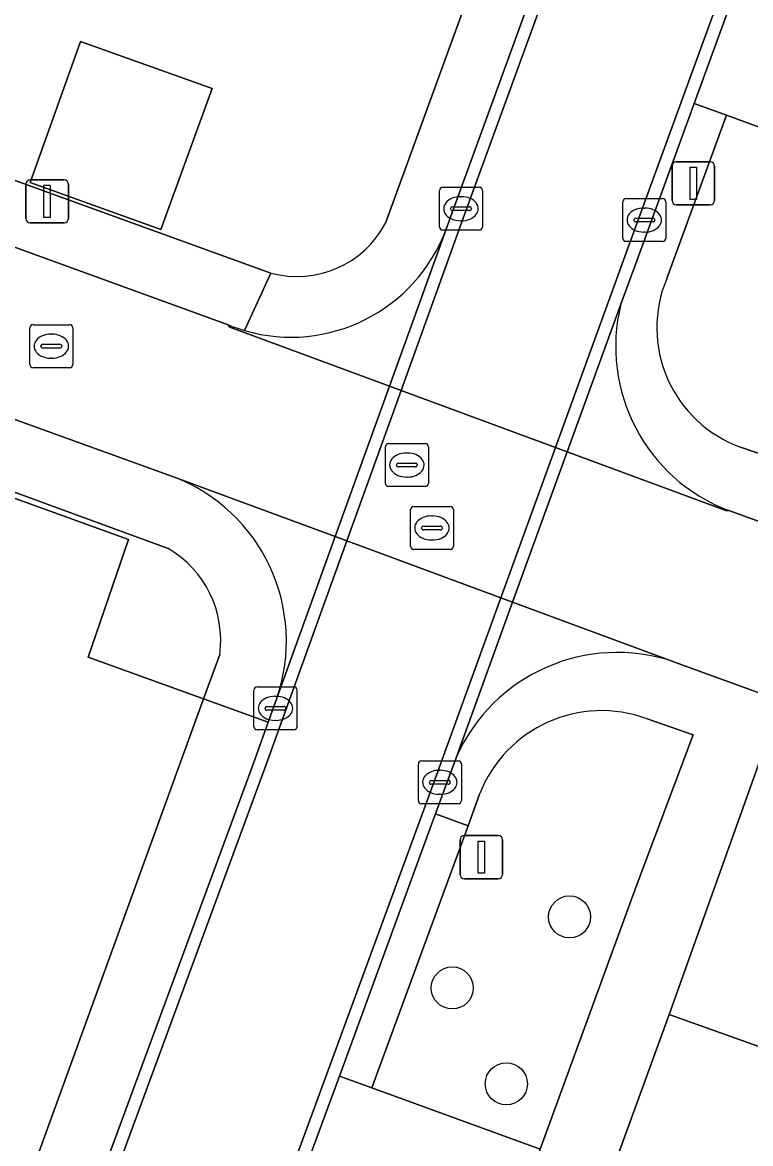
# Model space of a CAD drawing. Extents: x 155275 to 156265, y 382654 to 383635.
# Drawn here: x 155760.96 to 155777.9, y 382930.69 to 382956.74 of the extents above; entities that cross this region are included whole.
import ezdxf

# ---------------------------------------------------------------- set-up
doc = ezdxf.new("R2010")
doc.units = 0
for name, color, linetype in [('IMGEO_Boom', 7, 'Continuous'), ('IMGEO_Erf', 7, 'Continuous'), ('IMGEO_Groenvoorziening', 7, 'Continuous'), ('IMGEO_Kolk', 7, 'Continuous'), ('IMGEO_Lichtmast', 7, 'Continuous'), ('IMGEO_Pand', 7, 'Continuous'), ('IMGEO_Parkeervlak_open', 7, 'Continuous'), ('IMGEO_Rijbaan_lokaal_gesloten', 7, 'Continuous'), ('IMGEO_Rijbaan_lokaal_open', 7, 'Continuous'), ('IMGEO_Rioolput', 7, 'Continuous'), ('IMGEO_Voetpad_open', 7, 'Continuous')]:
    doc.layers.add(name, color=color, linetype=linetype)

msp = doc.modelspace()

# ---------------------------------------------------------------- linework, layer by layer
at = {"layer": 'IMGEO_Boom'}
for centre in [(155773.685, 382935.959), (155770.957, 382934.308), (155772.214, 382932.079)]:
    msp.add_circle(centre, 0.489, dxfattribs=at)
at = {"layer": 'IMGEO_Erf'}
for points in [[(155769.405, 382952.082), (155777.863, 382975.272), (155777.718, 382975.325), (155717.058, 382997.382), (155714.822, 382998.195), (155661.085, 382949.427)], [(155764.351, 382944.523), (155708.405, 382965.011), (155698.641, 382968.533), (155700.85, 382974.779), (155766.739, 382950.921)], [(155687.76, 382939.71), (155755.688, 382914.965), (155758.527, 382922.75), (155759.423, 382925.217), (155758.257, 382925.64), (155757.362, 382923.173), (155756.634, 382921.166), (155749.104, 382923.897), (155752.078, 382932.095), (155756.001, 382930.696), (155756.874, 382933.113), (155758.826, 382938.522), (155755.741, 382939.635), (155758.254, 382946.596), (155763.431, 382944.727), (155762.488, 382941.996), (155765.175, 382941.027), (155765.55, 382942.058)]]:
    msp.add_lwpolyline(points, dxfattribs=at)
for points in [[(155762.314, 382956.303), (155765.371, 382955.206), (155764.18, 382951.936), (155761.138, 382953.027)], [(155858.578, 382910.318), (155778.11, 382939.582), (155776.003, 382933.692), (155781.968, 382931.558), (155779.643, 382925.014), (155784.554, 382923.227), (155784.283, 382922.477), (155785.216, 382922.133), (155781.233, 382911.153), (155780.932, 382911.263), (155781.358, 382912.438), (155777.396, 382913.993), (155776.968, 382912.818), (155770.335, 382915.238), (155770.972, 382916.985), (155770.033, 382917.328), (155767.593, 382910.639), (155854.498, 382879.089), (155856.191, 382884.092), (155849.881, 382886.353), (155855.747, 382902.481), (155860.835, 382896.859), (155862.363, 382901.052), (155857.263, 382906.66)]]:
    msp.add_lwpolyline(points, close=True, dxfattribs=at)
for centre, radius, start, end in [((155767.35, 382953.159), 2.32, 254.7312, 332.3335), ((155763.095, 382942.388), 2.477, 352.3511, 59.5264)]:
    msp.add_arc(centre, radius, start, end, dxfattribs=at)
at = {"layer": 'IMGEO_Groenvoorziening'}
for points in [[(155781.545, 382953.048), (155777.331, 382954.586), (155775.944, 382950.79)], [(155777.662, 382946.875), (155779.098, 382946.39), (155781.545, 382953.048)], [(155775.233, 382936.669), (155776.556, 382940.189), (155775.492, 382940.561)], [(155771.591, 382938.81), (155771.328, 382938.077), (155769.086, 382931.986), (155773.001, 382930.565), (155775.233, 382936.669)]]:
    msp.add_lwpolyline(points, dxfattribs=at)
for centre, radius, start, end in [((155778.666, 382949.65), 2.951, 157.2793, 250.1068), ((155774.432, 382937.701), 3.05, 69.6712, 158.6755)]:
    msp.add_arc(centre, radius, start, end, dxfattribs=at)
at = {"layer": 'IMGEO_Kolk'}
for p, q in [((155770.659, 382951.989), (155770.659, 382952.841)), ((155770.734, 382952.915), (155771.586, 382952.915)), ((155771.66, 382952.841), (155771.66, 382951.989)), ((155770.961, 382952.458), (155771.359, 382952.458)), ((155771.147, 382952.695), (155771.172, 382952.695)), ((155774.922, 382951.726), (155774.922, 382952.578)), ((155774.997, 382952.652), (155775.849, 382952.652)), ((155775.923, 382952.578), (155775.923, 382951.726)), ((155770.918, 382952.409), (155770.918, 382952.421)), ((155771.356, 382952.372), (155770.958, 382952.372)), ((155771.402, 382952.421), (155771.402, 382952.409)), ((155775.224, 382952.195), (155775.622, 382952.195)), ((155775.41, 382952.432), (155775.435, 382952.432)), ((155771.17, 382952.135), (155771.145, 382952.135)), ((155775.181, 382952.146), (155775.181, 382952.158)), ((155775.619, 382952.109), (155775.221, 382952.109)), ((155775.665, 382952.158), (155775.665, 382952.146)), ((155771.586, 382951.915), (155770.734, 382951.915)), ((155775.433, 382951.872), (155775.408, 382951.872)), ((155775.849, 382951.652), (155774.997, 382951.652)), ((155761.132, 382948.795), (155761.132, 382949.647)), ((155761.207, 382949.721), (155762.059, 382949.721)), ((155762.133, 382949.647), (155762.133, 382948.795)), ((155761.62, 382949.501), (155761.645, 382949.501)), ((155761.391, 382949.215), (155761.391, 382949.227)), ((155761.829, 382949.178), (155761.431, 382949.178)), ((155761.434, 382949.264), (155761.832, 382949.264)), ((155761.875, 382949.227), (155761.875, 382949.215)), ((155761.643, 382948.941), (155761.618, 382948.941)), ((155762.059, 382948.721), (155761.207, 382948.721)), ((155766.42, 382941.305), (155767.272, 382941.305)), ((155766.345, 382940.379), (155766.345, 382941.231)), ((155766.833, 382941.085), (155766.858, 382941.085)), ((155767.346, 382941.231), (155767.346, 382940.379)), ((155766.604, 382940.799), (155766.604, 382940.811)), ((155767.042, 382940.762), (155766.644, 382940.762)), ((155766.647, 382940.848), (155767.045, 382940.848)), ((155767.088, 382940.811), (155767.088, 382940.799)), ((155766.856, 382940.525), (155766.831, 382940.525)), ((155767.272, 382940.305), (155766.42, 382940.305)), ((155770.168, 382938.661), (155770.168, 382939.513)), ((155770.243, 382939.587), (155771.095, 382939.587)), ((155771.169, 382939.513), (155771.169, 382938.661)), ((155770.656, 382939.367), (155770.681, 382939.367)), ((155770.427, 382939.081), (155770.427, 382939.093)), ((155770.865, 382939.044), (155770.467, 382939.044)), ((155770.47, 382939.13), (155770.868, 382939.13)), ((155770.911, 382939.093), (155770.911, 382939.081)), ((155770.679, 382938.807), (155770.654, 382938.807)), ((155771.095, 382938.587), (155770.243, 382938.587))]:
    msp.add_line(p, q, dxfattribs=at)
for points in [[(155770.659, 382951.989), (155770.659, 382952.841)], [(155770.734, 382952.915), (155771.586, 382952.915)], [(155771.66, 382952.841), (155771.66, 382951.989)], [(155774.922, 382951.726), (155774.922, 382952.578)], [(155774.997, 382952.652), (155775.849, 382952.652)], [(155775.923, 382952.578), (155775.923, 382951.726)], [(155771.586, 382951.915), (155770.734, 382951.915)], [(155775.849, 382951.652), (155774.997, 382951.652)], [(155761.132, 382948.795), (155761.132, 382949.647)], [(155761.207, 382949.721), (155762.059, 382949.721)], [(155762.133, 382949.647), (155762.133, 382948.795)], [(155762.059, 382948.721), (155761.207, 382948.721)], [(155766.42, 382941.305), (155767.272, 382941.305)], [(155766.345, 382940.379), (155766.345, 382941.231)], [(155767.346, 382941.231), (155767.346, 382940.379)], [(155767.272, 382940.305), (155766.42, 382940.305)], [(155770.168, 382938.661), (155770.168, 382939.513)], [(155770.243, 382939.587), (155771.095, 382939.587)], [(155771.169, 382939.513), (155771.169, 382938.661)], [(155771.095, 382938.587), (155770.243, 382938.587)]]:
    msp.add_lwpolyline(points, dxfattribs=at)
for centre, radius, start, end in [((155770.736, 382952.839), 0.0765, 91.552, 178.448), ((155770.736, 382952.839), 0.0765, 91.552, 178.448), ((155771.584, 382952.839), 0.0765, 1.552, 88.448), ((155771.584, 382952.839), 0.0765, 1.552, 88.448), ((155770.958, 382952.418), 0.0403, 85.8775, 175.7526), ((155771.363, 382952.42), 0.0386, 1.7309, 96.639), ((155774.999, 382952.576), 0.0765, 91.552, 178.448), ((155774.999, 382952.576), 0.0765, 91.552, 178.448), ((155775.847, 382952.576), 0.0765, 1.552, 88.448), ((155775.847, 382952.576), 0.0765, 1.552, 88.448), ((155770.955, 382952.408), 0.0366, 178.938, 274.7102), ((155771.359, 382952.415), 0.043, 264.8664, 352.4533), ((155775.221, 382952.155), 0.0403, 85.8775, 175.7526), ((155775.626, 382952.157), 0.0386, 1.7309, 96.639), ((155770.736, 382951.991), 0.0765, 181.552, 268.448), ((155770.736, 382951.991), 0.0765, 181.552, 268.448), ((155771.584, 382951.991), 0.0765, 271.552, 358.448), ((155771.584, 382951.991), 0.0765, 271.552, 358.448), ((155775.218, 382952.145), 0.0366, 178.938, 274.7102), ((155775.622, 382952.152), 0.043, 264.8664, 352.4533), ((155774.999, 382951.728), 0.0765, 181.552, 268.448), ((155774.999, 382951.728), 0.0765, 181.552, 268.448), ((155775.847, 382951.728), 0.0765, 271.552, 358.448), ((155775.847, 382951.728), 0.0765, 271.552, 358.448), ((155761.209, 382949.645), 0.0765, 91.552, 178.448), ((155761.209, 382949.645), 0.0765, 91.552, 178.448), ((155762.057, 382949.645), 0.0765, 1.552, 88.448), ((155762.057, 382949.645), 0.0765, 1.552, 88.448), ((155761.431, 382949.224), 0.0403, 85.8775, 175.7526), ((155761.428, 382949.214), 0.0366, 178.938, 274.7102), ((155761.832, 382949.221), 0.043, 264.8664, 352.4533), ((155761.836, 382949.226), 0.0386, 1.7309, 96.639), ((155761.209, 382948.797), 0.0765, 181.552, 268.448), ((155761.209, 382948.797), 0.0765, 181.552, 268.448), ((155762.057, 382948.797), 0.0765, 271.552, 358.448), ((155762.057, 382948.797), 0.0765, 271.552, 358.448), ((155766.422, 382941.229), 0.0765, 91.552, 178.448), ((155766.422, 382941.229), 0.0765, 91.552, 178.448), ((155767.27, 382941.229), 0.0765, 1.552, 88.448), ((155767.27, 382941.229), 0.0765, 1.552, 88.448), ((155766.644, 382940.808), 0.0403, 85.8775, 175.7526), ((155766.641, 382940.798), 0.0366, 178.938, 274.7102), ((155767.045, 382940.805), 0.043, 264.8664, 352.4533), ((155767.049, 382940.81), 0.0386, 1.7309, 96.639), ((155766.422, 382940.381), 0.0765, 181.552, 268.448), ((155766.422, 382940.381), 0.0765, 181.552, 268.448), ((155767.27, 382940.381), 0.0765, 271.552, 358.448), ((155767.27, 382940.381), 0.0765, 271.552, 358.448), ((155770.245, 382939.511), 0.0765, 91.552, 178.448), ((155770.245, 382939.511), 0.0765, 91.552, 178.448), ((155771.093, 382939.511), 0.0765, 1.552, 88.448), ((155771.093, 382939.511), 0.0765, 1.552, 88.448), ((155770.467, 382939.09), 0.0403, 85.8775, 175.7526), ((155770.464, 382939.08), 0.0366, 178.938, 274.7102), ((155770.868, 382939.087), 0.043, 264.8664, 352.4533), ((155770.872, 382939.092), 0.0386, 1.7309, 96.639), ((155770.245, 382938.663), 0.0765, 181.552, 268.448), ((155770.245, 382938.663), 0.0765, 181.552, 268.448), ((155771.093, 382938.663), 0.0765, 271.552, 358.448), ((155771.093, 382938.663), 0.0765, 271.552, 358.448)]:
    msp.add_arc(centre, radius, start, end, dxfattribs=at)
for centre, major_axis, ratio, start_param, end_param in [((155771.146, 382952.415), (-0.387, 0.002), 0.722429, 4.712389, 7.853982), ((155771.171, 382952.415), (-0.39, 0.002), 0.717154, 1.570796, 4.712389), ((155775.409, 382952.152), (-0.387, 0.002), 0.722429, 4.712389, 7.853982), ((155775.434, 382952.152), (-0.39, 0.002), 0.717154, 1.570796, 4.712389), ((155761.619, 382949.221), (-0.387, 0.002), 0.722429, 4.712389, 7.853982), ((155761.644, 382949.221), (-0.39, 0.002), 0.717154, 1.570796, 4.712389), ((155766.832, 382940.805), (-0.387, 0.002), 0.722429, 4.712389, 7.853982), ((155766.857, 382940.805), (-0.39, 0.002), 0.717154, 1.570796, 4.712389), ((155770.655, 382939.087), (-0.387, 0.002), 0.722429, 4.712389, 7.853982), ((155770.68, 382939.087), (-0.39, 0.002), 0.717154, 1.570796, 4.712389)]:
    msp.add_ellipse(centre, major_axis=major_axis, ratio=ratio, start_param=start_param, end_param=end_param, dxfattribs=at)
at = {"layer": 'IMGEO_Lichtmast'}
for p, q in [((155776.168, 382953.505), (155776.958, 382953.505)), ((155776.958, 382953.505), (155776.168, 382953.505)), ((155776.068, 382952.605), (155776.068, 382953.405)), ((155776.068, 382953.405), (155776.068, 382952.605)), ((155777.058, 382953.405), (155777.058, 382952.605)), ((155777.058, 382952.605), (155777.058, 382953.405)), ((155761.038, 382952.188), (155761.038, 382952.988)), ((155761.038, 382952.988), (155761.038, 382952.188)), ((155761.138, 382953.088), (155761.928, 382953.088)), ((155761.928, 382953.088), (155761.138, 382953.088)), ((155762.028, 382952.988), (155762.028, 382952.188)), ((155762.028, 382952.188), (155762.028, 382952.988)), ((155776.958, 382952.505), (155776.168, 382952.505)), ((155776.168, 382952.505), (155776.958, 382952.505)), ((155761.928, 382952.088), (155761.138, 382952.088)), ((155761.138, 382952.088), (155761.928, 382952.088)), ((155771.138, 382936.947), (155771.138, 382937.747)), ((155771.138, 382937.747), (155771.138, 382936.947)), ((155771.238, 382937.847), (155772.028, 382937.847)), ((155772.028, 382937.847), (155771.238, 382937.847)), ((155772.128, 382937.747), (155772.128, 382936.947)), ((155772.128, 382936.947), (155772.128, 382937.747)), ((155772.028, 382936.847), (155771.238, 382936.847)), ((155771.238, 382936.847), (155772.028, 382936.847))]:
    msp.add_line(p, q, dxfattribs=at)
for points in [[(155776.488, 382953.38), (155776.638, 382953.38), (155776.638, 382952.63), (155776.488, 382952.63), (155776.488, 382953.38)], [(155761.458, 382952.963), (155761.608, 382952.963), (155761.608, 382952.213), (155761.458, 382952.213), (155761.458, 382952.963)], [(155771.558, 382937.722), (155771.708, 382937.722), (155771.708, 382936.972), (155771.558, 382936.972), (155771.558, 382937.722)]]:
    msp.add_lwpolyline(points, dxfattribs=at)
for centre, start, end in [((155776.168, 382953.405), 90, 180), ((155776.168, 382953.405), 90, 180), ((155776.958, 382953.405), 0, 90), ((155776.958, 382953.405), 360, 90), ((155761.138, 382952.988), 90, 180), ((155761.138, 382952.988), 90, 180), ((155761.928, 382952.988), 0, 90), ((155761.928, 382952.988), 360, 90), ((155776.168, 382952.605), 180, 270), ((155776.168, 382952.605), 180, 270), ((155776.958, 382952.605), 270, 0), ((155776.958, 382952.605), 270, 0), ((155761.138, 382952.188), 180, 270), ((155761.138, 382952.188), 180, 270), ((155761.928, 382952.188), 270, 0), ((155761.928, 382952.188), 270, 0), ((155771.238, 382937.747), 90, 180), ((155771.238, 382937.747), 90, 180), ((155772.028, 382937.747), 0, 90), ((155772.028, 382937.747), 360, 90), ((155771.238, 382936.947), 180, 270), ((155771.238, 382936.947), 180, 270), ((155772.028, 382936.947), 270, 0), ((155772.028, 382936.947), 270, 0)]:
    msp.add_arc(centre, 0.1, start, end, dxfattribs=at)
at = {"layer": 'IMGEO_Pand'}
for points in [[(155765.371, 382955.206), (155762.314, 382956.303), (155761.138, 382953.027), (155764.18, 382951.936)], [(155765.175, 382941.027), (155762.488, 382941.996), (155763.431, 382944.727), (155758.254, 382946.596), (155755.741, 382939.635), (155758.826, 382938.522), (155756.874, 382933.113), (155756.001, 382930.696), (155752.078, 382932.095), (155749.104, 382923.897), (155756.634, 382921.166), (155757.362, 382923.173), (155758.257, 382925.64), (155759.423, 382925.217)], [(155784.554, 382923.227), (155779.643, 382925.014), (155781.968, 382931.558), (155776.003, 382933.692), (155772.176, 382923.203), (155774.245, 382922.448), (155773.539, 382920.477), (155771.459, 382921.236), (155770.033, 382917.328), (155770.972, 382916.985), (155770.335, 382915.238), (155776.968, 382912.818), (155777.396, 382913.993), (155781.358, 382912.438), (155780.932, 382911.263), (155781.233, 382911.153), (155785.216, 382922.133), (155784.283, 382922.477)]]:
    msp.add_lwpolyline(points, close=True, dxfattribs=at)
at = {"layer": 'IMGEO_Parkeervlak_open'}
for points in [[(155783.383, 382958.02), (155784.076, 382960.173), (155779.877, 382961.599), (155779.138, 382961.871), (155776.58, 382954.863), (155777.331, 382954.586), (155781.545, 382953.048)], [(155773.001, 382930.565), (155769.086, 382931.986), (155768.332, 382932.259), (155767.47, 382929.907), (155768.224, 382929.634), (155772.151, 382928.213)]]:
    msp.add_lwpolyline(points, close=True, dxfattribs=at)
at = {"layer": 'IMGEO_Rijbaan_lokaal_gesloten'}
for points in [[(155793.419, 383013.198), (155793.145, 383013.298), (155791.82, 383009.651), (155791.583, 383008.997), (155782.847, 382984.939), (155777.074, 382969.095), (155770.914, 382952.218), (155770.813, 382951.938), (155769.496, 382948.292), (155769.765, 382948.193), (155771.18, 382952.114), (155777.342, 382968.992), (155783.12, 382984.842), (155791.856, 383008.888)], [(155769.765, 382948.193), (155769.496, 382948.292), (155768.234, 382944.798), (155768.503, 382944.698)], [(155773.631, 382946.766), (155773.357, 382946.867), (155772.086, 382943.374), (155772.36, 382943.272)], [(155768.503, 382944.698), (155768.234, 382944.798), (155766.869, 382941.017), (155766.677, 382940.485), (155766.362, 382939.613), (155766.325, 382939.51), (155757.114, 382914.571), (155761.275, 382913.02), (155763.483, 382919.04), (155765.257, 382923.875), (155767.47, 382929.907), (155768.332, 382932.259), (155770.477, 382938.105), (155770.567, 382938.351), (155770.802, 382938.991), (155771.045, 382939.658), (155772.36, 382943.272), (155772.086, 382943.374), (155770.526, 382939.085), (155761.085, 382913.388), (155757.497, 382914.737), (155766.597, 382939.416)]]:
    msp.add_lwpolyline(points, close=True, dxfattribs=at)
msp.add_lwpolyline([(155787.297, 382985.096), (155781.771, 382969.925), (155774.971, 382951.305), (155773.357, 382946.867), (155773.631, 382946.766), (155774.878, 382950.194), (155775.246, 382951.206), (155776.58, 382954.863), (155779.138, 382961.871), (155780.376, 382965.266), (155782.042, 382969.831), (155782.079, 382969.932), (155783.286, 382973.245), (155783.83, 382974.738), (155787.176, 382983.918)], dxfattribs=at)
at = {"layer": 'IMGEO_Rijbaan_lokaal_open'}
for points in [[(155797.025, 383011.874), (155793.419, 383013.198), (155791.856, 383008.888), (155783.12, 382984.842), (155777.342, 382968.992), (155771.18, 382952.114), (155769.765, 382948.193), (155773.357, 382946.867), (155774.971, 382951.305), (155781.771, 382969.925), (155787.297, 382985.096), (155795.484, 383007.641)], [(155704.093, 382972.126), (155701.308, 382973.138), (155699.973, 382969.498), (155764.453, 382946.196), (155768.234, 382944.798), (155769.496, 382948.292), (155765.781, 382949.663), (155765.747, 382949.717)], [(155773.357, 382946.867), (155769.765, 382948.193), (155768.503, 382944.698), (155772.086, 382943.374)], [(155779.611, 382944.594), (155777.389, 382945.399), (155777.321, 382945.404), (155773.631, 382946.766), (155772.36, 382943.272), (155776.11, 382941.886), (155776.209, 382941.85), (155778.386, 382941.058), (155778.616, 382940.974), (155865.403, 382909.39), (155867.798, 382908.519), (155871.528, 382907.192), (155872.823, 382910.756), (155869.136, 382912.156), (155866.718, 382913.032)], [(155772.086, 382943.374), (155768.503, 382944.698), (155766.597, 382939.416), (155757.497, 382914.737), (155761.085, 382913.388), (155770.526, 382939.085)]]:
    msp.add_lwpolyline(points, close=True, dxfattribs=at)
for points in [[(155765.747, 382949.717), (155765.781, 382949.663), (155769.496, 382948.292), (155770.813, 382951.938)], [(155774.878, 382950.194), (155773.631, 382946.766), (155777.321, 382945.404), (155777.389, 382945.399)], [(155768.234, 382944.798), (155764.453, 382946.196)], [(155766.869, 382941.017), (155768.234, 382944.798)], [(155772.36, 382943.272), (155771.045, 382939.658)], [(155776.11, 382941.886), (155772.36, 382943.272)]]:
    msp.add_lwpolyline(points, dxfattribs=at)
for centre, radius, start, end in [((155767.203, 382953.282), 3.852, 253.7713, 339.5738), ((155778.836, 382949.212), 4.078, 166.0644, 249.215), ((155767.3, 382953.545), 4.131, 247.9166, 253.5033), ((155763.007, 382942.369), 4.091, 340.7107, 69.3073), ((155774.793, 382938.008), 4.095, 71.2444, 156.2432)]:
    msp.add_arc(centre, radius, start, end, dxfattribs=at)
at = {"layer": 'IMGEO_Rioolput'}
for p, q in [((155769.401, 382946.033), (155769.401, 382946.885)), ((155769.476, 382946.959), (155770.328, 382946.959)), ((155769.889, 382946.739), (155769.914, 382946.739)), ((155770.402, 382946.885), (155770.402, 382946.033)), ((155769.66, 382946.453), (155769.66, 382946.465)), ((155769.703, 382946.502), (155770.101, 382946.502)), ((155770.144, 382946.465), (155770.144, 382946.453)), ((155770.098, 382946.416), (155769.7, 382946.416)), ((155770.328, 382945.959), (155769.476, 382945.959)), ((155769.912, 382946.179), (155769.887, 382946.179)), ((155769.984, 382944.571), (155769.984, 382945.423)), ((155770.059, 382945.497), (155770.911, 382945.497)), ((155770.985, 382945.423), (155770.985, 382944.571)), ((155770.472, 382945.277), (155770.497, 382945.277)), ((155770.243, 382944.991), (155770.243, 382945.003)), ((155770.681, 382944.954), (155770.283, 382944.954)), ((155770.286, 382945.04), (155770.684, 382945.04)), ((155770.727, 382945.003), (155770.727, 382944.991)), ((155770.495, 382944.717), (155770.47, 382944.717)), ((155770.911, 382944.497), (155770.059, 382944.497))]:
    msp.add_line(p, q, dxfattribs=at)
for points in [[(155769.401, 382946.033), (155769.401, 382946.885)], [(155769.476, 382946.959), (155770.328, 382946.959)], [(155770.402, 382946.885), (155770.402, 382946.033)], [(155770.328, 382945.959), (155769.476, 382945.959)], [(155769.984, 382944.571), (155769.984, 382945.423)], [(155770.059, 382945.497), (155770.911, 382945.497)], [(155770.985, 382945.423), (155770.985, 382944.571)], [(155770.911, 382944.497), (155770.059, 382944.497)]]:
    msp.add_lwpolyline(points, dxfattribs=at)
for centre, radius, start, end in [((155769.478, 382946.883), 0.0765, 91.552, 178.448), ((155769.478, 382946.883), 0.0765, 91.552, 178.448), ((155770.326, 382946.883), 0.0765, 1.552, 88.448), ((155770.326, 382946.883), 0.0765, 1.552, 88.448), ((155769.7, 382946.462), 0.0403, 85.8775, 175.7526), ((155770.105, 382946.464), 0.0386, 1.7309, 96.639), ((155769.697, 382946.452), 0.0366, 178.938, 274.7102), ((155770.101, 382946.459), 0.043, 264.8664, 352.4533), ((155769.478, 382946.035), 0.0765, 181.552, 268.448), ((155769.478, 382946.035), 0.0765, 181.552, 268.448), ((155770.326, 382946.035), 0.0765, 271.552, 358.448), ((155770.326, 382946.035), 0.0765, 271.552, 358.448), ((155770.061, 382945.421), 0.0765, 91.552, 178.448), ((155770.061, 382945.421), 0.0765, 91.552, 178.448), ((155770.909, 382945.421), 0.0765, 1.552, 88.448), ((155770.909, 382945.421), 0.0765, 1.552, 88.448), ((155770.283, 382945), 0.0403, 85.8775, 175.7526), ((155770.28, 382944.99), 0.0366, 178.938, 274.7102), ((155770.684, 382944.997), 0.043, 264.8664, 352.4533), ((155770.688, 382945.002), 0.0386, 1.7309, 96.639), ((155770.061, 382944.573), 0.0765, 181.552, 268.448), ((155770.061, 382944.573), 0.0765, 181.552, 268.448), ((155770.909, 382944.573), 0.0765, 271.552, 358.448), ((155770.909, 382944.573), 0.0765, 271.552, 358.448)]:
    msp.add_arc(centre, radius, start, end, dxfattribs=at)
for centre, major_axis, ratio, start_param, end_param in [((155769.888, 382946.459), (-0.387, 0.002), 0.722429, 4.712389, 7.853982), ((155769.913, 382946.459), (-0.39, 0.002), 0.717154, 1.570796, 4.712389), ((155770.471, 382944.997), (-0.387, 0.002), 0.722429, 4.712389, 7.853982), ((155770.496, 382944.997), (-0.39, 0.002), 0.717154, 1.570796, 4.712389)]:
    msp.add_ellipse(centre, major_axis=major_axis, ratio=ratio, start_param=start_param, end_param=end_param, dxfattribs=at)
at = {"layer": 'IMGEO_Voetpad_open'}
for points in [[(155790.577, 383010.55), (155782.231, 382987.328), (155781.69, 382985.886), (155778.385, 382976.672), (155777.863, 382975.272), (155769.405, 382952.082)], [(155770.813, 382951.938), (155770.914, 382952.218), (155777.074, 382969.095), (155782.847, 382984.939), (155791.583, 383008.997), (155791.82, 383009.651)], [(155777.389, 382945.399), (155779.611, 382944.594), (155780.113, 382945.991), (155782.745, 382952.766), (155785.636, 382960.708), (155788.856, 382969.553), (155789.359, 382971.074), (155790.126, 382972.445), (155793.451, 382981.639), (155794.244, 382982.888), (155794.84, 382984.507), (155803.344, 383007.878), (155803.373, 383007.958), (155803.857, 383009.375)], [(155792.138, 382982.097), (155788.726, 382972.947), (155783.83, 382974.738), (155783.286, 382973.245), (155784.037, 382972.983), (155788.229, 382971.468), (155787.029, 382968.159), (155785.3, 382963.471), (155784.076, 382960.173), (155783.383, 382958.02), (155781.545, 382953.048), (155779.098, 382946.39), (155777.662, 382946.875)], [(155766.127, 382949.584), (155766.739, 382950.921), (155700.85, 382974.779), (155698.641, 382968.533), (155708.405, 382965.011), (155764.351, 382944.523)], [(155699.973, 382969.498), (155701.308, 382973.138), (155704.093, 382972.126), (155765.747, 382949.717)], [(155764.453, 382946.196), (155699.973, 382969.498)], [(155775.944, 382950.79), (155777.331, 382954.586), (155776.58, 382954.863), (155775.246, 382951.206), (155774.878, 382950.194)], [(155766.739, 382950.921), (155766.127, 382949.584)], [(155765.55, 382942.058), (155765.175, 382941.027), (155766.677, 382940.485), (155766.869, 382941.017)], [(155776.003, 382933.692), (155778.11, 382939.582), (155778.616, 382940.974), (155778.386, 382941.058), (155776.209, 382941.85), (155776.11, 382941.886)], [(155775.492, 382940.561), (155776.556, 382940.189), (155775.233, 382936.669), (155773.001, 382930.565), (155772.151, 382928.213), (155769.933, 382922.082), (155768.144, 382917.364), (155765.941, 382911.239), (155767.593, 382910.639), (155770.033, 382917.328), (155771.459, 382921.236), (155773.539, 382920.477), (155774.245, 382922.448), (155772.176, 382923.203), (155776.003, 382933.692)], [(155771.045, 382939.658), (155770.802, 382938.991), (155770.567, 382938.351), (155771.328, 382938.077), (155771.591, 382938.81)]]:
    msp.add_lwpolyline(points, dxfattribs=at)
for points in [[(155766.362, 382939.613), (155766.677, 382940.485), (155765.175, 382941.027), (155759.423, 382925.217), (155758.527, 382922.75), (155755.688, 382914.965), (155757.172, 382914.424), (155761.338, 382912.91), (155761.275, 382913.02), (155757.114, 382914.571), (155766.325, 382939.51)], [(155771.328, 382938.077), (155770.567, 382938.351), (155770.477, 382938.105), (155768.332, 382932.259), (155769.086, 382931.986)]]:
    msp.add_lwpolyline(points, close=True, dxfattribs=at)
for centre, radius, start, end in [((155767.203, 382953.282), 3.852, 253.7713, 339.5738), ((155767.35, 382953.159), 2.32, 254.7312, 332.3335), ((155778.666, 382949.65), 2.951, 157.2793, 250.1068), ((155778.836, 382949.212), 4.078, 166.0644, 249.215), ((155767.3, 382953.545), 4.131, 247.9166, 253.5033), ((155763.007, 382942.369), 4.091, 340.7107, 69.3073), ((155763.095, 382942.388), 2.477, 352.3511, 59.5264), ((155774.793, 382938.008), 4.095, 71.2444, 156.2432), ((155774.432, 382937.701), 3.05, 69.6712, 158.6755)]:
    msp.add_arc(centre, radius, start, end, dxfattribs=at)

doc.saveas('drawing.dxf')
